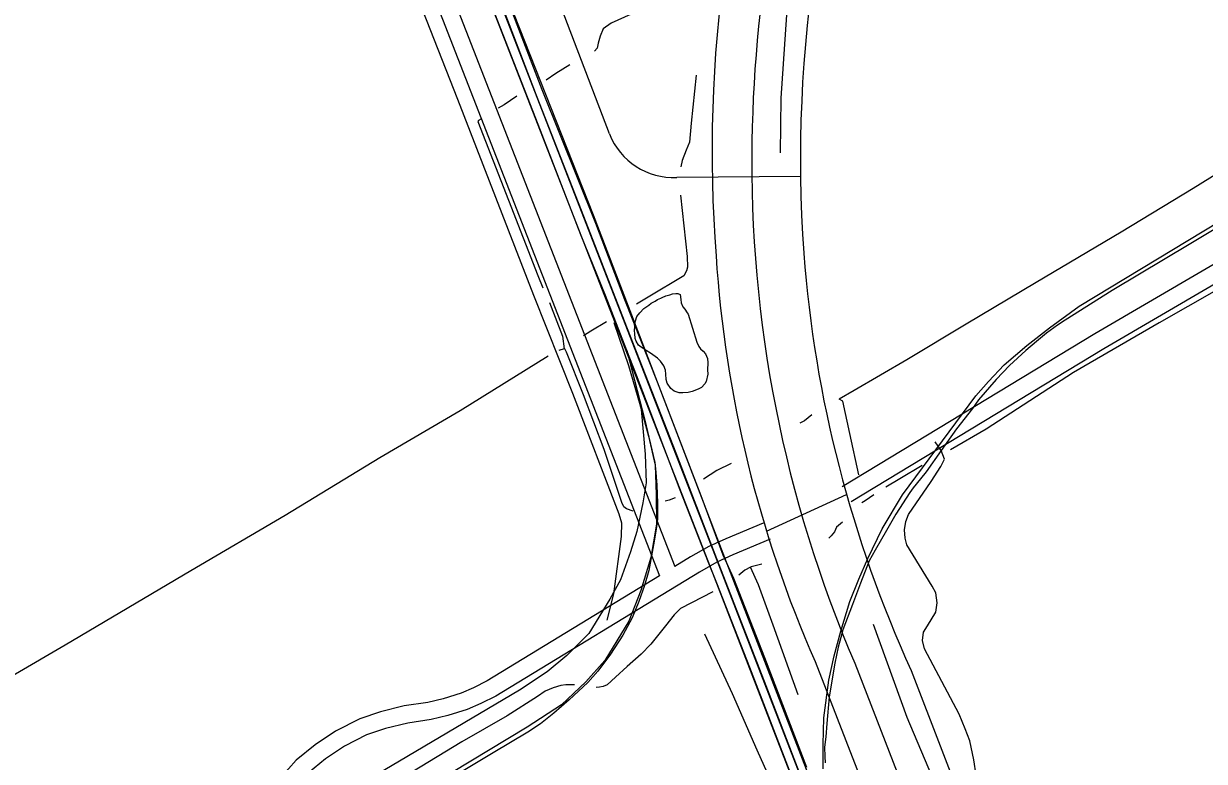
# Model space of a CAD drawing. Extents: x 3297753 to 3335611, y 652252 to 677623.
# Drawn here: x 3302520 to 3304548, y 668771 to 670038 of the extents above; entities that cross this region are included whole.
import ezdxf

# ---------------------------------------------------------------- set-up
doc = ezdxf.new("R2010")
doc.units = 0
for name, color, linetype in [('V-DTCH-CNTR', 7, 'Continuous'), ('V-RAIL-TRAK', 7, 'Continuous'), ('V-ROAD-CNTR', 7, 'Continuous'), ('V-SITE-VEGE', 7, 'Continuous'), ('V-TOPO-SHOR', 7, 'Continuous')]:
    doc.layers.add(name, color=color, linetype=linetype)

msp = doc.modelspace()

# ---------------------------------------------------------------- linework, layer by layer
at = {"layer": 'V-DTCH-CNTR'}
for points in [[(3302842.1, 670902.3), (3302878.3, 670865.5), (3302893.3, 670848.1), (3302912.7, 670819), (3303018.6, 670547.3), (3303144, 670216.9), (3303265.4, 669907.8), (3303395.9, 669571.4), (3303462.9, 669403.2), (3303542.7, 669195.5), (3303547.3, 669180.4), (3303546.6, 669157), (3303533, 669058.1), (3303521.6, 669013)], [(3304156.4, 668747), (3304152.2, 668773), (3304145, 668805.8), (3304137.5, 668826.2), (3304127.1, 668851.4), (3304067.4, 668963.9), (3304064.2, 668978.2), (3304065.8, 668992.7), (3304072.4, 669003.3), (3304086.8, 669027.1), (3304089.1, 669043), (3304086.6, 669060.1), (3304080.7, 669071.6), (3304037.3, 669142.6), (3304034.2, 669154.2), (3304033.1, 669168), (3304035.5, 669182.5), (3304039.9, 669194.3), (3304078.9, 669251.2), (3304095.3, 669277.2), (3304101.8, 669289.8), (3304096.1, 669304.6), (3304085.6, 669319.5)], [(3303689.5, 668989.5), (3303737.3, 668886.9), (3303779.4, 668790.4), (3303812.6, 668716.3)]]:
    msp.add_lwpolyline(points, dxfattribs=at)
at = {"layer": 'V-RAIL-TRAK'}
for points in [[(3302181.6, 673057.5), (3302229.8, 672933.1), (3302296.9, 672759.3), (3302374.4, 672560.5), (3302455, 672349.9), (3302535.3, 672147.1), (3302633.7, 671892), (3302728.1, 671651.1), (3302827.9, 671394.2), (3302937.3, 671109.7), (3302983.3, 670990.7), (3303061.7, 670791.9), (3303137.8, 670593.1), (3303225.7, 670365.7), (3303312.1, 670146.1), (3303400.2, 669915.1), (3303477.6, 669717.2), (3303551.6, 669527.1), (3303640.5, 669300.6), (3303710.4, 669119), (3303794.8, 668900.7), (3303880.9, 668677)], [(3303865.6, 668760.1), (3303793, 668948.4), (3303739.8, 669084.6), (3303721.9, 669124.8), (3303683.6, 669226.5), (3303609, 669421.9), (3303553, 669563.5), (3303502.7, 669694.7), (3303411, 669924.2), (3303320.1, 670159.8), (3303237.1, 670375.8), (3303155.6, 670584.1), (3303054.9, 670841.4), (3302995, 670997.5), (3302940.6, 671142.8), (3302854.9, 671358.3), (3302764.3, 671592.4), (3302665.5, 671843.8), (3302574.2, 672074.7), (3302480.7, 672320.3), (3302400.5, 672534.1), (3302313.6, 672755.6), (3302230.6, 672970.7), (3302196.1, 673060.4)], [(3303841.3, 668740.2), (3303767.3, 668931.7), (3303710.7, 669076.9), (3303696.6, 669112.1), (3303647.9, 669236.5), (3303572.8, 669433.9), (3303556.4, 669476.2), (3303519.6, 669571), (3303477.1, 669674.8), (3303404, 669864.5), (3303320.1, 670079.2), (3303246.5, 670271.6), (3303180.4, 670443.7), (3303116.4, 670604.7), (3303055.8, 670762.2), (3302987.7, 670938.8), (3302969.9, 670981.8), (3302932.6, 671079), (3302866.5, 671251), (3302811.4, 671392.1), (3302762.7, 671518.7), (3302691.1, 671703.9), (3302618.1, 671892.7)], [(3304649.6, 669734.9), (3304524.8, 669659.8), (3304389.8, 669579.2), (3304308.9, 669528.4), (3304296.1, 669519.8), (3304276.9, 669505.8), (3304259.8, 669491.6), (3304241.7, 669476.3), (3304213.6, 669450.8), (3304190.3, 669426.4), (3304160.4, 669391.8), (3304149.6, 669376.4), (3304122.6, 669341.7), (3304096.1, 669304.6), (3304070.2, 669268), (3304053, 669246.6), (3304048, 669240.6), (3304042.1, 669232.2), (3304018.1, 669195.4), (3304002.1, 669167.1), (3303982.8, 669133.2), (3303972.5, 669114.8), (3303957.5, 669076.6), (3303943.8, 669040.1), (3303926.9, 668996.3), (3303923.5, 668983.5), (3303918.9, 668966.6), (3303913.5, 668939.3), (3303903.9, 668881.3), (3303899.8, 668835.5), (3303897.7, 668812.8), (3303895.8, 668794.9), (3303896.3, 668779.1), (3303896.6, 668768.1)], [(3303556.4, 669476.2), (3303587, 669356.9), (3303601.6, 669295.8), (3303604.3, 669284.4), (3303606.2, 669267), (3303607.7, 669245), (3303608.6, 669214.3), (3303608.6, 669186.3), (3303606.7, 669169.7), (3303603.3, 669148.9)], [(3303603.3, 669148.9), (3303593.8, 669098.6), (3303586.7, 669072.7), (3303576.7, 669045.3), (3303565.6, 669017), (3303549.1, 668987.1), (3303528, 668954.4), (3303506.4, 668925.7), (3303489, 668905.9), (3303457.3, 668876.1), (3303430.9, 668853.3), (3303408, 668835.2), (3303386, 668820.7), (3303326.4, 668785), (3303203.3, 668711.1)]]:
    msp.add_lwpolyline(points, dxfattribs=at)
at = {"layer": 'V-ROAD-CNTR'}
for points in [[(3303929.7, 668588.8), (3303721.8, 669127.7), (3303498.9, 669709), (3303308.4, 670192.2), (3303092.6, 670746.3), (3302990.7, 671011.8), (3302616.9, 671979.1), (3302395, 672548.1), (3302140.6, 673200.8), (3301941.7, 673724), (3301858.4, 673934.7)], [(3306005.5, 663196.3), (3304715.5, 666525.6), (3304323.1, 667532.4), (3303700.3, 669143.4), (3302983.3, 670989.4), (3302517.9, 672183.2), (3302128.4, 673187.7), (3301925.1, 673723.4), (3301858.5, 673891.5)], [(3301858.5, 673843), (3302110.4, 673192.6), (3302969.1, 670977.7), (3303699.5, 669104.9), (3304312.1, 667521.8), (3304841.2, 666157.3), (3305391.9, 664734.2), (3306004.5, 663141.9)], [(3302902, 670929.6), (3302908.6, 670920.3), (3302935.9, 670885.8), (3302947.7, 670868.5), (3302960.1, 670846.1), (3303638.4, 669105)], [(3302876.3, 670914.1), (3302884.5, 670902.4), (3302911.7, 670868), (3302922.1, 670852.7), (3302932.9, 670833.4), (3303612.4, 669089.2)], [(3303526.3, 669848.3), (3303261.8, 670541.9)], [(3305670, 670234.4), (3305425.1, 670086.9), (3305008, 669838.4), (3304950.4, 669805.9), (3304900.3, 669779.4), (3304828.1, 669743), (3304757.6, 669702.2), (3304375.2, 669479.3), (3303941.3, 669216.2)], [(3305365.7, 670086.4), (3304992.9, 669864.3), (3304936, 669832.2), (3304886.6, 669806), (3304813.8, 669769.4), (3304742.5, 669728.1), (3304359.8, 669505.1), (3303925.8, 669241.9)], [(3303893.3, 668758), (3303893.6, 668799.4), (3303894.5, 668845.3), (3303902.9, 668910), (3303912.5, 668951.8), (3303923.7, 668994.1), (3303939.4, 669045.1), (3303954.9, 669083.7), (3303970.3, 669119), (3303994.7, 669170.2), (3304029.6, 669228.4), (3304155.8, 669398.4), (3304177.5, 669422.9), (3304204.4, 669451.7), (3304243, 669485.1), (3304282.3, 669515.3), (3304333, 669552.6), (3304733.7, 669794.7)], [(3303854.5, 669775.4), (3303641.9, 669773.4)], [(3303534, 669524.3), (3303558.8, 669450.4), (3303578.1, 669385.8), (3303593.5, 669329), (3303604.6, 669279.5), (3303606.7, 669229.1), (3303607.1, 669177.8), (3303597.4, 669120.6), (3303580.3, 669063.8), (3303559.6, 669011.4), (3303518.5, 668944), (3303486, 668907.2), (3303444.2, 668867.4), (3303384.8, 668829.4), (3302538.6, 668318.3), (3301861.9, 667914.6)], [(3303581, 669375.2), (3303587.7, 669298.2), (3303589.1, 669248.9), (3303583.9, 669214.5), (3303573.1, 669165.4), (3303562.2, 669130.2), (3303545.2, 669082.6), (3303527.2, 669049.4), (3303491.2, 668990.3), (3303453.4, 668952.5), (3303419.1, 668924.5), (3303371.9, 668892.6), (3302550.3, 668406.7)], [(3303796.2, 669166.1), (3303933.5, 669229)], [(3303790.4, 669179.9), (3303726.3, 669152.8), (3303697.1, 669139.4), (3303665.7, 669121.6), (3303638.4, 669105)], [(3303802.1, 669152.3), (3303738.5, 669125.4), (3303710.8, 669112.7), (3303680.9, 669095.7), (3303331, 668882.8), (3303305.4, 668870), (3303282, 668859.7), (3303248.7, 668849.2), (3303220.1, 668842.4), (3303179.9, 668836.3), (3303141.5, 668826.9), (3303109.1, 668815.9), (3303071.1, 668796.6), (3303038.8, 668775.1), (3303009.4, 668750.8), (3302984.3, 668722.3), (3302962.5, 668699.5), (3302939.7, 668672.5), (3302919.5, 668649.9), (3302890.2, 668623.1), (3302850.1, 668594.8), (3302664.6, 668485.8), (3302531.9, 668404.8)], [(3303612.4, 669089.2), (3303316.5, 668909.1), (3303292.6, 668897.1), (3303271.5, 668887.8), (3303240.7, 668878.2), (3303214.4, 668871.9), (3303174, 668865.8), (3303133.1, 668855.7), (3303097.4, 668843.6), (3303055.9, 668822.6), (3303020.9, 668799.2), (3302988.4, 668772.4), (3302962.2, 668742.6), (3302940.2, 668719.6), (3302917, 668692.2), (3302898.1, 668671), (3302871.4, 668646.5), (3302833.8, 668620.1), (3302649.1, 668511.5), (3302509.7, 668426.4)], [(3303879.6, 668942), (3304456.2, 667456.8), (3304976.4, 666107.5), (3305633.2, 664416.3), (3306092.2, 663227.5)], [(3303947.7, 668939), (3304387.9, 667802.2), (3304786.3, 666778.2), (3305309.3, 665446.5), (3305940.2, 663811.2), (3306168.7, 663220.3)], [(3304044.5, 668926.8), (3304474.4, 667809.3), (3304892, 666744), (3305350.6, 665585.9), (3305492.3, 665228.1), (3306227.1, 663289)]]:
    msp.add_lwpolyline(points, dxfattribs=at)
for centre, radius, start, end in [((3306144.2, 669804.4), 2289.9, 157.9226, 184.037), ((3305997.7, 669817.5), 2295.2, 159.1973, 184.4635), ((3306068.5, 669801.1), 2297.7, 159.4088, 179.1328), ((3303636.7, 669892.1), 118.8, 201.6361, 272.5424), ((3305950.5, 669799.4), 2179.8, 179.0411, 203.2486), ((3305964.6, 669803.4), 2110.7, 184.3541, 204.5398), ((3305768.2, 669772.2), 2063.1, 183.706, 203.7298)]:
    msp.add_arc(centre, radius, start, end, dxfattribs=at)
at = {"layer": 'V-SITE-VEGE'}
msp.add_lwpolyline([(3303676.4, 669490.4), (3303680.1, 669483), (3303682.5, 669479.1), (3303687.4, 669474.9), (3303691.5, 669470.6), (3303694.9, 669462.8), (3303695.1, 669455.3), (3303695, 669442.9), (3303695.2, 669435.4), (3303692.5, 669423), (3303690.4, 669419), (3303684.4, 669413), (3303678.8, 669409.8), (3303668.3, 669405.9), (3303661.7, 669404.4), (3303652.5, 669403.7), (3303645.9, 669403.5), (3303637.4, 669406.4), (3303631.5, 669411), (3303625.5, 669420.1), (3303624, 669426.3), (3303622.9, 669435.5), (3303622.7, 669442.5), (3303619.8, 669449.9), (3303613.9, 669457.7), (3303608.8, 669462.9), (3303597.1, 669471.8), (3303589.5, 669476.4), (3303580.9, 669481.9), (3303576.4, 669485.3), (3303572.3, 669492.2), (3303570.3, 669497), (3303569.7, 669505.4), (3303569.5, 669510.2), (3303569.7, 669517.3), (3303569.6, 669520.8), (3303570.8, 669527), (3303573.6, 669534.6), (3303578.3, 669540.9), (3303585.2, 669548.2), (3303588.6, 669550.9), (3303593.8, 669554.2), (3303597.7, 669557.4), (3303604.6, 669561.1), (3303609, 669563.9), (3303614.6, 669566.2), (3303616.8, 669567.6), (3303622.9, 669570), (3303629.9, 669572), (3303634.7, 669573.5), (3303640.4, 669574.1), (3303643.5, 669574.2), (3303647.5, 669572.5), (3303648.7, 669563.7), (3303649.7, 669558), (3303652.5, 669551.5), (3303655.8, 669547.2), (3303659.9, 669541.1), (3303661.3, 669538.5)], close=True, dxfattribs=at)
at = {"layer": 'V-TOPO-SHOR'}
for points in [[(3303820.1, 669815.7), (3303821.4, 669909.9), (3303835, 670112.5), (3303841.6, 670154.6), (3303855.2, 670205.8)], [(3303678.4, 670103.7), (3303591.9, 670066.5), (3303529.2, 670038.6), (3303515.4, 670028.9), (3303510.3, 670016), (3303507.2, 670004.3), (3303505.1, 669995.3), (3303500.4, 669990.3)], [(3304993.9, 670031), (3304972.1, 670024.2), (3304962.7, 670019.4), (3304840.8, 669936.9), (3304703.6, 669860.4), (3304647.9, 669828.5), (3304528.9, 669754.6), (3304405.1, 669679.5), (3304259, 669593.1), (3304138.8, 669521.6), (3304036.9, 669460.2), (3303946.8, 669407.4), (3303920.8, 669392.9)], [(3303458.5, 669967.1), (3303434.2, 669952), (3303417.4, 669940.8)], [(3303675.2, 669949), (3303666.7, 669867), (3303663.9, 669834), (3303657.8, 669820.1), (3303651.1, 669802.7), (3303649, 669791.7)], [(3303367.4, 669913.3), (3303345.5, 669898.2), (3303335, 669892.4)], [(3303305.4, 669873.6), (3303301.3, 669871.1), (3303300.3, 669869.4), (3303353.1, 669734.6), (3303403.3, 669604.9), (3303412.1, 669583.9)], [(3303648.3, 669743.2), (3303660, 669637.8), (3303660.2, 669619.3), (3303658.7, 669613), (3303654.2, 669604.3), (3303592.7, 669567.8), (3303572.5, 669555.9)], [(3304753.6, 669689.5), (3304622.4, 669610.4), (3304470.7, 669523.9), (3304323.5, 669438.5), (3304173.2, 669341.3), (3304111.8, 669305.9)], [(3303423.2, 669558.8), (3303445.5, 669501.1), (3303448.7, 669479.4)], [(3303521.2, 669525.5), (3303494.5, 669509.6), (3303481.7, 669501.4)], [(3303421.3, 669466.6), (3303269.9, 669372.5), (3303131.8, 669291.9), (3302969.6, 669192.6), (3302807.2, 669097.9)], [(3303481.6, 669400.4), (3303452.3, 669473.4), (3303450.5, 669478.1), (3303448.7, 669479.4), (3303439.2, 669476.4)], [(3303567.3, 669200.5), (3303555.8, 669204.3), (3303550.9, 669207.9), (3303547.6, 669215.3), (3303517.1, 669306.1), (3303481.6, 669400.4)], [(3303954.9, 669263), (3303939.4, 669333.9), (3303927.4, 669389.3), (3303920.8, 669392.9)], [(3303873.9, 669365.8), (3303861.1, 669355.4), (3303853.3, 669351.4)], [(3303735.2, 669282), (3303710.8, 669270), (3303687.9, 669255.2)], [(3304063.5, 669278.7), (3304025, 669255.6), (3304001.1, 669241.5)], [(3303639.1, 669223.2), (3303628.9, 669219.1), (3303622.1, 669217.2)], [(3303980.5, 669228.5), (3303965.7, 669217.8), (3303959.6, 669214.5)], [(3303926.3, 669181.6), (3303916.2, 669173), (3303913, 669164.7), (3303907.4, 669157.7), (3303903, 669153.8)], [(3302807.2, 669097.9), (3302591.6, 668969.9), (3302348.8, 668828.5)], [(3303787.9, 669109.2), (3303769.5, 669104.5), (3303768.5, 669103.9), (3303758.7, 669098.7), (3303748.7, 669090.5)], [(3303850.6, 668884.8), (3303807.6, 669004.4), (3303782.2, 669074), (3303768.5, 669103.9)], [(3303703.8, 669061.7), (3303667.3, 669043.1), (3303648.4, 669032.9), (3303637.7, 669022), (3303622.8, 669003.3), (3303597.6, 668972), (3303580.6, 668954.7), (3303556.9, 668933.4), (3303536.8, 668914.9), (3303522.4, 668902.1), (3303515.7, 668898.9), (3303509.5, 668898), (3303503.7, 668897.5)], [(3303979, 669006), (3304037.2, 668846.7), (3304104.8, 668686.6), (3304164.5, 668538), (3304221.4, 668379.3), (3304221.4, 668365.9), (3304220.3, 668357.3)], [(3303466.1, 668901.9), (3303451.7, 668902.1), (3303442.8, 668900.8), (3303429.9, 668897), (3303416, 668891.1), (3303402.5, 668882.1), (3303350.9, 668849), (3303272.6, 668804.1), (3303158.9, 668734.8), (3303030.3, 668660.6), (3302979.4, 668628.2)]]:
    msp.add_lwpolyline(points, dxfattribs=at)

doc.saveas('drawing.dxf')
